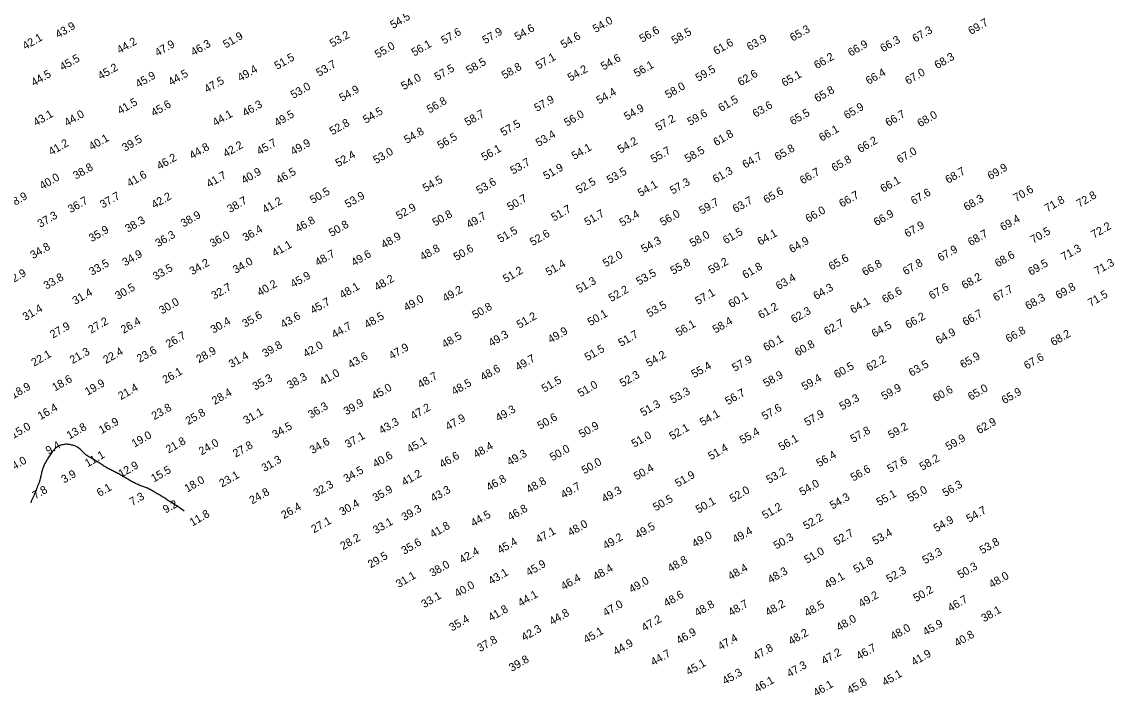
# Model space of a CAD drawing. Extents: x 3024098 to 3056816, y 418252 to 509144.
# Drawn here: x 3040293 to 3040975, y 418518 to 418939 of the extents above; entities that cross this region are included whole.
import ezdxf

# ---------------------------------------------------------------- set-up
doc = ezdxf.new("R2010")
doc.units = 0
doc.layers.add('V-CHAN-CONT-EL10', color=7, linetype='Continuous')
doc.layers.add('V-TOPO-SOUN-0911', color=7, linetype='Continuous')

msp = doc.modelspace()

# ---------------------------------------------------------------- linework, layer by layer
at = {"layer": 'V-CHAN-CONT-EL10'}
msp.add_lwpolyline([(3040394.7, 418633.25), (3040393.72, 418634.04), (3040392.72, 418634.78), (3040391.73, 418635.48), (3040390.74, 418636.14), (3040389.78, 418636.76), (3040388.85, 418637.35), (3040387.96, 418637.9), (3040387.13, 418638.42), (3040386.36, 418638.91), (3040385.65, 418639.38), (3040384.99, 418639.82), (3040384.36, 418640.24), (3040383.76, 418640.65), (3040383.18, 418641.04), (3040382.6, 418641.41), (3040382.02, 418641.78), (3040381.43, 418642.14), (3040380.83, 418642.5), (3040380.22, 418642.85), (3040379.61, 418643.19), (3040379.01, 418643.54), (3040378.41, 418643.88), (3040377.82, 418644.21), (3040377.25, 418644.55), (3040376.69, 418644.88), (3040376.15, 418645.22), (3040375.63, 418645.54), (3040375.1, 418645.87), (3040374.58, 418646.18), (3040374.05, 418646.48), (3040373.52, 418646.78), (3040372.97, 418647.06), (3040372.41, 418647.33), (3040371.83, 418647.58), (3040371.24, 418647.82), (3040370.64, 418648.06), (3040370.04, 418648.29), (3040369.44, 418648.51), (3040368.84, 418648.73), (3040368.24, 418648.95), (3040367.65, 418649.17), (3040367.07, 418649.4), (3040366.5, 418649.63), (3040365.93, 418649.87), (3040365.35, 418650.12), (3040364.79, 418650.38), (3040364.21, 418650.64), (3040363.64, 418650.92), (3040363.06, 418651.22), (3040362.48, 418651.52), (3040361.89, 418651.84), (3040361.3, 418652.17), (3040360.7, 418652.52), (3040360.1, 418652.87), (3040359.49, 418653.23), (3040358.87, 418653.6), (3040358.25, 418653.97), (3040357.62, 418654.35), (3040356.98, 418654.73), (3040356.35, 418655.11), (3040355.71, 418655.49), (3040355.08, 418655.86), (3040354.45, 418656.22), (3040353.83, 418656.56), (3040353.21, 418656.9), (3040352.6, 418657.22), (3040351.99, 418657.53), (3040351.38, 418657.84), (3040350.77, 418658.14), (3040350.17, 418658.44), (3040349.56, 418658.74), (3040348.95, 418659.05), (3040348.34, 418659.36), (3040347.72, 418659.69), (3040347.1, 418660.02), (3040346.48, 418660.36), (3040345.86, 418660.72), (3040345.24, 418661.08), (3040344.62, 418661.46), (3040344.01, 418661.85), (3040343.39, 418662.26), (3040342.77, 418662.68), (3040342.15, 418663.11), (3040341.53, 418663.54), (3040340.89, 418663.97), (3040340.23, 418664.4), (3040339.56, 418664.82), (3040338.87, 418665.23), (3040338.15, 418665.63), (3040337.42, 418666.03), (3040336.69, 418666.42), (3040335.95, 418666.81), (3040335.23, 418667.21), (3040334.54, 418667.62), (3040333.87, 418668.06), (3040333.25, 418668.52), (3040332.67, 418669.01), (3040332.14, 418669.51), (3040331.63, 418670.04), (3040331.15, 418670.56), (3040330.68, 418671.07), (3040330.21, 418671.57), (3040329.72, 418672.04), (3040329.22, 418672.47), (3040328.69, 418672.86), (3040328.13, 418673.2), (3040327.54, 418673.51), (3040326.95, 418673.78), (3040326.34, 418674.01), (3040325.72, 418674.22), (3040325.1, 418674.4), (3040324.48, 418674.56), (3040323.86, 418674.7), (3040323.25, 418674.82), (3040322.65, 418674.92), (3040322.04, 418674.98), (3040321.43, 418675.02), (3040320.81, 418675.03), (3040320.2, 418674.99), (3040319.57, 418674.92), (3040318.94, 418674.8), (3040318.3, 418674.64), (3040317.66, 418674.44), (3040317.03, 418674.2), (3040316.41, 418673.92), (3040315.81, 418673.6), (3040315.24, 418673.24), (3040314.69, 418672.84), (3040314.17, 418672.41), (3040313.69, 418671.95), (3040313.23, 418671.45), (3040312.78, 418670.92), (3040312.35, 418670.37), (3040311.92, 418669.79), (3040311.5, 418669.18), (3040311.06, 418668.55), (3040310.62, 418667.91), (3040310.18, 418667.25), (3040309.74, 418666.57), (3040309.3, 418665.88), (3040308.87, 418665.18), (3040308.46, 418664.47), (3040308.06, 418663.76), (3040307.7, 418663.04), (3040307.36, 418662.32), (3040307.06, 418661.6), (3040306.77, 418660.88), (3040306.52, 418660.17), (3040306.29, 418659.46), (3040306.07, 418658.76), (3040305.88, 418658.07), (3040305.69, 418657.39), (3040305.52, 418656.72), (3040305.36, 418656.06), (3040305.21, 418655.41), (3040305.04, 418654.75), (3040304.88, 418654.08), (3040304.7, 418653.4), (3040304.5, 418652.71), (3040304.29, 418651.98), (3040304.05, 418651.23), (3040303.78, 418650.45), (3040303.49, 418649.65), (3040303.19, 418648.83), (3040302.87, 418648), (3040302.53, 418647.16), (3040302.18, 418646.3), (3040301.83, 418645.45), (3040301.46, 418644.59), (3040301.09, 418643.74), (3040300.72, 418642.88), (3040300.35, 418642.03), (3040299.97, 418641.17), (3040299.59, 418640.32), (3040299.22, 418639.46), (3040298.85, 418638.6)], dxfattribs=at)

# ---------------------------------------------------------------- texts
at = {"layer": 'V-TOPO-SOUN-0911'}
for s, p in [('54.5 ', (3040525.1, 418934.19)), ('54.0 ', (3040651.57, 418931.7)), ('69.7 ', (3040886.03, 418930.45)), ('43.9 ', (3040315.98, 418928.29)), ('57.6 ', (3040556.96, 418924.55)), ('57.9 ', (3040582.65, 418924.74)), ('54.6 ', (3040602.73, 418926.88)), ('56.6 ', (3040680.71, 418925.6)), ('58.5 ', (3040700.78, 418924.58)), ('65.3 ', (3040774.74, 418926.29)), ('67.3 ', (3040851.19, 418925.73)), ('42.1 ', (3040295.46, 418921.08)), ('44.2 ', (3040354.37, 418918.61)), ('47.9 ', (3040378.09, 418916.94)), ('46.3 ', (3040400.56, 418917.2)), ('51.9 ', (3040420.68, 418922.05)), ('53.2 ', (3040487.31, 418922.71)), ('56.1 ', (3040538.37, 418917.02)), ('54.6 ', (3040631.53, 418921.93)), ('61.6 ', (3040726.84, 418917.89)), ('63.9 ', (3040747.78, 418920.55)), ('66.9 ', (3040810.9, 418916.97)), ('66.3 ', (3040831.08, 418919.63)), ('55.0 ', (3040515.48, 418915.85)), ('45.5 ', (3040318.73, 418908.01)), ('51.5 ', (3040452.75, 418908.7)), ('53.7 ', (3040478.88, 418904.4)), ('58.5 ', (3040572.5, 418905.88)), ('57.1 ', (3040615.97, 418908.88)), ('54.6 ', (3040656.63, 418908.31)), ('56.1 ', (3040677.25, 418904.02)), ('66.2 ', (3040789.77, 418909.06)), ('68.3 ', (3040864.93, 418909.09)), ('44.5 ', (3040300.85, 418898.3)), ('45.2 ', (3040342.56, 418902.4)), ('45.9 ', (3040366.08, 418897.38)), ('44.5 ', (3040386.48, 418898.6)), ('49.4 ', (3040429.76, 418901.29)), ('57.5 ', (3040552.69, 418901.84)), ('58.8 ', (3040594.66, 418902.8)), ('54.2 ', (3040635.9, 418901.35)), ('59.5 ', (3040715.74, 418901.25)), ('62.6 ', (3040742.1, 418898.47)), ('65.1 ', (3040769.48, 418898.05)), ('66.4 ', (3040822.05, 418899.32)), ('67.0 ', (3040846.61, 418899.32)), ('47.5 ', (3040408.92, 418894.13)), ('53.0 ', (3040462.85, 418890.56)), ('54.0 ', (3040531.91, 418896)), ('58.0 ', (3040696.81, 418890.69)), ('54.9 ', (3040493.28, 418888.72)), ('54.4 ', (3040653.78, 418887.11)), ('61.5 ', (3040729.92, 418882.42)), ('65.8 ', (3040789.97, 418888.33)), ('41.5 ', (3040354.75, 418880.75)), ('45.6 ', (3040375.73, 418879.44)), ('46.3 ', (3040432.75, 418879.4)), ('56.8 ', (3040547.94, 418881.47)), ('57.9 ', (3040615.03, 418882.45)), ('54.9 ', (3040671.1, 418877.04)), ('63.6 ', (3040751.38, 418878.85)), ('65.9 ', (3040808.37, 418877.8)), ('43.1 ', (3040302.12, 418873.35)), ('44.0 ', (3040321.51, 418873.27)), ('44.1 ', (3040414.16, 418873.32)), ('49.5 ', (3040452.65, 418873.17)), ('54.5 ', (3040508.07, 418875.07)), ('58.7 ', (3040571.5, 418873.5)), ('56.0 ', (3040633.68, 418873.23)), ('57.2 ', (3040690.69, 418870.45)), ('59.6 ', (3040710.63, 418873.8)), ('65.5 ', (3040774.64, 418874.09)), ('66.7 ', (3040834.29, 418873.2)), ('68.0 ', (3040854.22, 418872.81)), ('52.8 ', (3040487.21, 418867.82)), ('54.8 ', (3040533.7, 418862.51)), ('57.5 ', (3040593.99, 418867.2)), ('66.1 ', (3040792.84, 418863.9)), ('40.1 ', (3040336.93, 418858.32)), ('39.5 ', (3040357.67, 418857.59)), ('45.7 ', (3040441.71, 418855.42)), ('49.9 ', (3040462.83, 418855.26)), ('56.5 ', (3040554.46, 418859.06)), ('53.4 ', (3040615.92, 418860.64)), ('54.2 ', (3040667.13, 418856.44)), ('61.8 ', (3040726.88, 418860.97)), ('66.2 ', (3040816.87, 418856.77)), ('41.2 ', (3040311.75, 418855.13)), ('44.8 ', (3040399.65, 418852.76)), ('42.2 ', (3040420.71, 418853.94)), ('53.0 ', (3040514.49, 418849.87)), ('56.1 ', (3040581.98, 418851.73)), ('54.1 ', (3040638.34, 418852.48)), ('55.7 ', (3040687.77, 418850.43)), ('58.5 ', (3040708.95, 418850.7)), ('65.8 ', (3040765.2, 418851.91)), ('67.0 ', (3040841.43, 418850.14)), ('46.2 ', (3040379.27, 418846.14)), ('52.4 ', (3040490.89, 418847.97)), ('53.7 ', (3040600.04, 418843.31)), ('64.7 ', (3040744.95, 418847.02)), ('65.8 ', (3040800.66, 418845.05)), ('38.8 ', (3040327.04, 418840.16)), ('41.6 ', (3040360.6, 418835.41)), ('41.7 ', (3040410.31, 418835.05)), ('40.9 ', (3040432.09, 418837.31)), ('46.5 ', (3040453.8, 418837.31)), ('51.9 ', (3040620.68, 418839.97)), ('53.5 ', (3040660.33, 418837.51)), ('61.3 ', (3040726.52, 418837.9)), ('66.7 ', (3040780.88, 418837.18)), ('68.7 ', (3040871.73, 418837.57)), ('69.9 ', (3040898.07, 418839.94)), ('40.0 ', (3040306.09, 418833.8)), ('54.5 ', (3040545.34, 418832.36)), ('53.6 ', (3040578.81, 418830.95)), ('52.5 ', (3040641.07, 418831.11)), ('54.1 ', (3040679.65, 418829.35)), ('57.3 ', (3040699.74, 418830.88)), ('66.1 ', (3040831.22, 418832.01)), ('38.9 ', (3040286.03, 418822.05)), ('37.7 ', (3040343.84, 418822.15)), ('42.2 ', (3040375.99, 418821.96)), ('50.5 ', (3040474.96, 418825.01)), ('53.9 ', (3040496.73, 418822.38)), ('65.6 ', (3040758.17, 418825.18)), ('66.7 ', (3040805.39, 418822.74)), ('67.6 ', (3040850.2, 418824.39)), ('70.6 ', (3040914.28, 418826.29)), ('72.8 ', (3040953.68, 418822.68)), ('36.7 ', (3040323.79, 418819.23)), ('38.7 ', (3040423.27, 418819.3)), ('41.2 ', (3040445.12, 418819)), ('52.9 ', (3040528.75, 418815.1)), ('50.7 ', (3040598.07, 418820.64)), ('51.7 ', (3040625.6, 418814.02)), ('59.7 ', (3040717.92, 418818.31)), ('63.7 ', (3040738.92, 418819.33)), ('68.3 ', (3040883.21, 418820.55)), ('71.8 ', (3040933.73, 418819.76)), ('37.3 ', (3040304.83, 418810.08)), ('38.9 ', (3040394.3, 418810.34)), ('50.8 ', (3040551.42, 418810.9)), ('49.7 ', (3040572.64, 418809.65)), ('51.7 ', (3040646.33, 418811.23)), ('53.4 ', (3040668.18, 418810.8)), ('56.0 ', (3040693.53, 418811.06)), ('66.0 ', (3040784.41, 418813.26)), ('66.9 ', (3040827.04, 418811.1)), ('69.4 ', (3040905.98, 418807.98)), ('35.9 ', (3040336.92, 418801.12)), ('38.3 ', (3040359.52, 418807.03)), ('36.4 ', (3040432.91, 418801.48)), ('46.8 ', (3040465.72, 418807)), ('50.8 ', (3040486.72, 418804.4)), ('51.5 ', (3040592.09, 418800.63)), ('67.9 ', (3040846.23, 418803.98)), ('72.2 ', (3040962.8, 418803.35)), ('36.3 ', (3040378.39, 418797.97)), ('36.0 ', (3040412.46, 418797.87)), ('48.9 ', (3040519.36, 418797.02)), ('52.6 ', (3040612.31, 418798.67)), ('54.3 ', (3040681.83, 418794.36)), ('58.0 ', (3040712.1, 418797.97)), ('61.5 ', (3040732.84, 418799.81)), ('64.1 ', (3040754.32, 418798.91)), ('64.9 ', (3040774.15, 418794.17)), ('68.7 ', (3040885.8, 418798.66)), ('70.5 ', (3040924.93, 418800.2)), ('34.8 ', (3040300.3, 418790.53)), ('41.1 ', (3040451.27, 418791.82)), ('48.8 ', (3040543.64, 418789.48)), ('50.6 ', (3040564.64, 418789.38)), ('67.9 ', (3040866.94, 418788.92)), ('71.3 ', (3040944.1, 418789.48)), ('33.5 ', (3040337.07, 418780.16)), ('34.9 ', (3040357.82, 418786.03)), ('34.2 ', (3040399.74, 418780.49)), ('34.0 ', (3040426.8, 418781.34)), ('48.7 ', (3040478.12, 418786.06)), ('49.6 ', (3040500.76, 418785.94)), ('52.0 ', (3040657.86, 418785.44)), ('55.8 ', (3040700.04, 418780.78)), ('59.2 ', (3040723.69, 418781.14)), ('65.6 ', (3040798.89, 418783.44)), ('67.8 ', (3040845.18, 418780.42)), ('68.6 ', (3040902.66, 418785.38)), ('69.5 ', (3040923.42, 418780.16)), ('71.3 ', (3040964.77, 418780.58)), ('32.9 ', (3040285.31, 418774.09)), ('33.5 ', (3040376.87, 418777.24)), ('51.2 ', (3040595.51, 418775.66)), ('51.4 ', (3040622.15, 418779.96)), ('53.5 ', (3040678.74, 418774.12)), ('61.8 ', (3040744.99, 418778.16)), ('66.8 ', (3040819.72, 418779.96)), ('33.8 ', (3040308.67, 418771.5)), ('40.2 ', (3040441.94, 418767.26)), ('45.9 ', (3040462.83, 418772.51)), ('48.2 ', (3040515.07, 418770.58)), ('51.3 ', (3040641.18, 418769.17)), ('63.4 ', (3040765.89, 418771.23)), ('68.2 ', (3040881.93, 418771.66)), ('31.4 ', (3040326.65, 418762.02)), ('30.5 ', (3040353.28, 418765.1)), ('32.7 ', (3040413.43, 418765.26)), ('48.1 ', (3040493.46, 418765.7)), ('49.2 ', (3040557.78, 418763.66)), ('52.2 ', (3040661.42, 418763.75)), ('57.1 ', (3040715.51, 418761.87)), ('60.1 ', (3040736.24, 418759.96)), ('64.3 ', (3040789.28, 418765.03)), ('66.6 ', (3040832.22, 418762.87)), ('67.6 ', (3040861.49, 418765.24)), ('67.7 ', (3040901.52, 418764.02)), ('69.8 ', (3040940.59, 418765.43)), ('71.5 ', (3040960.76, 418760.77)), ('30.0 ', (3040380.77, 418756.04)), ('45.7 ', (3040475.11, 418756.14)), ('49.0 ', (3040533.52, 418757.91)), ('50.8 ', (3040576.25, 418753.09)), ('53.5 ', (3040685.23, 418754.17)), ('61.2 ', (3040754.83, 418753.06)), ('64.1 ', (3040812.32, 418756.49)), ('68.3 ', (3040921.66, 418758.77)), ('31.4 ', (3040295.55, 418751.98)), ('35.6 ', (3040432.68, 418747.75)), ('43.6 ', (3040456.63, 418747.29)), ('48.5 ', (3040508.82, 418747.19)), ('51.2 ', (3040604.04, 418747.15)), ('50.1 ', (3040648.35, 418748.74)), ('62.3 ', (3040775.33, 418750.47)), ('66.2 ', (3040846.76, 418747.05)), ('66.7 ', (3040882.49, 418748.76)), ('27.9 ', (3040312.67, 418740.95)), ('27.2 ', (3040336.59, 418744)), ('26.4 ', (3040356.86, 418743.97)), ('30.4 ', (3040412.93, 418744.04)), ('44.7 ', (3040488.52, 418740.99)), ('56.1 ', (3040703.37, 418742.25)), ('58.4 ', (3040726.43, 418744.11)), ('62.7 ', (3040796, 418742.82)), ('64.5 ', (3040825.75, 418741.58)), ('26.7 ', (3040384.92, 418735.01)), ('48.5 ', (3040557.35, 418734.88)), ('49.3 ', (3040586.46, 418735.77)), ('49.9 ', (3040623.5, 418737.9)), ('51.7 ', (3040667.53, 418735.8)), ('60.1 ', (3040758.06, 418732.93)), ('64.9 ', (3040865.69, 418737.21)), ('66.8 ', (3040909.42, 418738.29)), ('68.2 ', (3040937.47, 418736.2)), ('23.6 ', (3040366.84, 418725.87)), ('39.8 ', (3040445.18, 418729.17)), ('42.0 ', (3040470.69, 418729.04)), ('47.9 ', (3040524.22, 418727.73)), ('51.5 ', (3040646.49, 418726.84)), ('60.8 ', (3040777.7, 418729.76)), ('22.1 ', (3040300.97, 418723.45)), ('21.3 ', (3040324.97, 418725.04)), ('22.4 ', (3040345.84, 418725.11)), ('28.9 ', (3040403.94, 418725.57)), ('31.4 ', (3040424.25, 418722.55)), ('43.6 ', (3040498.69, 418722.22)), ('49.7 ', (3040603.12, 418720.68)), ('54.2 ', (3040684.85, 418723.1)), ('57.9 ', (3040738.59, 418720.25)), ('62.2 ', (3040822.35, 418720.35)), ('65.9 ', (3040880.98, 418722.22)), ('67.6 ', (3040920.84, 418721.6)), ('26.1 ', (3040382.86, 418712.65)), ('48.6 ', (3040581.37, 418714.45)), ('55.4 ', (3040713.16, 418716.28)), ('60.5 ', (3040802.26, 418715.99)), ('63.5 ', (3040848.88, 418717.17)), ('18.6 ', (3040314.01, 418707.95)), ('19.9 ', (3040334.42, 418705.32)), ('35.3 ', (3040439.11, 418708.54)), ('38.3 ', (3040460.67, 418709.33)), ('41.0 ', (3040481.03, 418711.65)), ('48.7 ', (3040542.2, 418709.75)), ('48.5 ', (3040563.38, 418705.49)), ('51.5 ', (3040619.58, 418707.26)), ('52.3 ', (3040668.41, 418710.6)), ('58.9 ', (3040758.01, 418710.54)), ('59.4 ', (3040781.99, 418708.5)), ('18.9 ', (3040288.06, 418703.22)), ('21.4 ', (3040355.19, 418702.57)), ('28.4 ', (3040413.75, 418699.55)), ('45.0 ', (3040513.57, 418702.6)), ('51.0 ', (3040642.18, 418704.3)), ('53.3 ', (3040699.88, 418700.27)), ('56.7 ', (3040734.26, 418699.35)), ('59.9 ', (3040831.76, 418702.47)), ('60.6 ', (3040864.01, 418701.33)), ('65.0 ', (3040885.85, 418702.2)), ('65.9 ', (3040906.86, 418699.97)), ('39.9 ', (3040495.97, 418693.08)), ('51.3 ', (3040681.27, 418692.3)), ('59.3 ', (3040805.58, 418696.1)), ('16.4 ', (3040304.99, 418690.1)), ('23.8 ', (3040376.09, 418690.1)), ('25.8 ', (3040397.25, 418686.98)), ('31.1 ', (3040433.36, 418687.39)), ('36.3 ', (3040473.79, 418690.99)), ('47.2 ', (3040537.8, 418690.16)), ('49.3 ', (3040590.92, 418689.02)), ('54.1 ', (3040718.43, 418686.24)), ('57.6 ', (3040757.09, 418689.94)), ('57.9 ', (3040783.63, 418686.2)), ('15.0 ', (3040288.05, 418678.32)), ('13.8 ', (3040323.04, 418677.99)), ('16.9 ', (3040343.15, 418681.31)), ('34.5 ', (3040451.41, 418678.49)), ('43.3 ', (3040518.05, 418681.18)), ('47.9 ', (3040559.59, 418683.57)), ('50.6 ', (3040616.97, 418684.07)), ('50.9 ', (3040642.92, 418678.81)), ('59.2 ', (3040835.93, 418678.29)), ('62.9 ', (3040891.11, 418681.27)), ('19.0 ', (3040363.61, 418672.91)), ('37.1 ', (3040496.84, 418672.5)), ('51.0 ', (3040675.75, 418672.87)), ('52.1 ', (3040699.37, 418677.55)), ('55.4 ', (3040743.25, 418675.04)), ('57.8 ', (3040812.44, 418675.86)), ('59.9 ', (3040871.89, 418671.07)), ('9.4', (3040309.95, 418668.49)), ('21.8 ', (3040384.92, 418669.2)), ('24.0 ', (3040405.54, 418668.08)), ('27.8 ', (3040426.84, 418666.67)), ('34.6 ', (3040474.84, 418668.85)), ('45.1 ', (3040535.49, 418669.44)), ('48.4 ', (3040576.88, 418666.18)), ('50.0 ', (3040624.76, 418664.38)), ('51.4 ', (3040723.6, 418665.03)), ('56.1 ', (3040767.54, 418670.82)), ('11.1 ', (3040334.37, 418660.62)), ('31.3 ', (3040444.72, 418657.65)), ('40.6 ', (3040514.18, 418660.25)), ('46.6 ', (3040555.81, 418660.05)), ('49.3 ', (3040597.97, 418661.42)), ('56.4 ', (3040791.18, 418660.67)), ('58.2 ', (3040855.62, 418658.47)), ('14.0 ', (3040285.52, 418657.06)), ('12.9 ', (3040355.39, 418654.08)), ('15.5 ', (3040375.78, 418651.19)), ('34.5 ', (3040495.93, 418650.99)), ('50.0 ', (3040644.61, 418656.21)), ('50.4 ', (3040677.2, 418652.47)), ('56.6 ', (3040812.6, 418651.75)), ('57.6 ', (3040835.5, 418657.17)), ('3.9', (3040319.72, 418650.51)), ('18.0 ', (3040396.64, 418644.89)), ('23.1 ', (3040418.36, 418648.02)), ('41.2 ', (3040532.26, 418648.86)), ('46.8 ', (3040585.08, 418645.68)), ('48.8 ', (3040610.05, 418644.27)), ('51.9 ', (3040702.93, 418648.1)), ('53.2 ', (3040759.88, 418650.37)), ('7.8', (3040301.75, 418640.6)), ('6.1', (3040341.85, 418642.15)), ('24.8 ', (3040437.15, 418637.44)), ('32.3 ', (3040477.14, 418642.07)), ('35.9 ', (3040514.08, 418639.08)), ('43.3 ', (3040550.3, 418638.85)), ('49.7 ', (3040631.57, 418640.95)), ('49.3 ', (3040657.16, 418638.49)), ('52.0 ', (3040737.06, 418638.56)), ('54.0 ', (3040780.57, 418642.69)), ('55.0 ', (3040847.96, 418638.75)), ('56.3 ', (3040869.89, 418642.13)), ('7.3', (3040362.28, 418636.53)), ('30.4 ', (3040493.35, 418630.32)), ('50.5 ', (3040689.17, 418633.14)), ('50.1 ', (3040715.87, 418631.75)), ('54.3 ', (3040799.61, 418634.29)), ('55.1 ', (3040828.7, 418636.34)), ('9.2', (3040383.14, 418631.71)), ('11.8 ', (3040399.84, 418623.73)), ('26.4 ', (3040457.03, 418628.26)), ('39.3 ', (3040532.16, 418627.04)), ('44.5 ', (3040575.39, 418623.3)), ('46.8 ', (3040598.37, 418627.14)), ('51.2 ', (3040757.29, 418628.12)), ('54.7 ', (3040884.91, 418626.02)), ('27.1 ', (3040475.78, 418619.44)), ('33.1 ', (3040514.29, 418618.85)), ('48.0 ', (3040635.95, 418617.46)), ('52.2 ', (3040782.98, 418621.6)), ('54.9 ', (3040864.41, 418620.05)), ('41.8 ', (3040549.88, 418616.35)), ('47.1 ', (3040615.97, 418613.08)), ('49.5 ', (3040678.01, 418615.95)), ('49.0 ', (3040713.54, 418610.41)), ('49.4 ', (3040738.82, 418613.16)), ('52.7 ', (3040802.01, 418611.75)), ('53.4 ', (3040826.12, 418612.08)), ('28.2 ', (3040493.94, 418608.9)), ('35.6 ', (3040532.06, 418606.02)), ('45.4 ', (3040591.94, 418606.44)), ('49.2 ', (3040657.88, 418609.19)), ('50.3 ', (3040764.51, 418609.29)), ('53.8 ', (3040893.05, 418606.31)), ('29.5 ', (3040511.12, 418597.55)), ('42.4 ', (3040568.15, 418600.43)), ('51.0 ', (3040783.65, 418600.43)), ('53.3 ', (3040857.32, 418600.07)), ('38.0 ', (3040549.7, 418592.13)), ('45.9 ', (3040609.82, 418592.53)), ('48.4 ', (3040651.75, 418589.87)), ('48.8 ', (3040698.33, 418595.02)), ('48.4 ', (3040735.93, 418590.1)), ('51.8 ', (3040814.31, 418594.43)), ('50.3 ', (3040879.34, 418591.05)), ('31.1 ', (3040528.66, 418585.29)), ('43.1 ', (3040586.31, 418587.23)), ('46.4 ', (3040631.63, 418583.77)), ('48.3 ', (3040760.8, 418588.03)), ('49.1 ', (3040796.35, 418584.8)), ('52.3 ', (3040834.85, 418588.49)), ('48.0 ', (3040898.94, 418585.08)), ('40.0 ', (3040565.25, 418579.34)), ('49.0 ', (3040674.2, 418582.03)), ('50.2 ', (3040851.74, 418576.48)), ('33.1 ', (3040544.51, 418572.69)), ('44.1 ', (3040604.84, 418573.51)), ('48.6 ', (3040695.84, 418573.37)), ('49.2 ', (3040817.53, 418573.04)), ('46.7 ', (3040873.23, 418570.38)), ('41.8 ', (3040586.26, 418564.34)), ('44.8 ', (3040624.38, 418561.98)), ('47.0 ', (3040657.9, 418567.39)), ('48.8 ', (3040715.13, 418567.33)), ('48.7 ', (3040736.19, 418567.59)), ('48.2 ', (3040759.32, 418567.63)), ('48.5 ', (3040783.76, 418567.13)), ('38.1 ', (3040894.15, 418563.87)), ('35.4 ', (3040561.95, 418558.14)), ('47.2 ', (3040682.09, 418558.08)), ('48.0 ', (3040803.66, 418558.27)), ('45.9 ', (3040857.75, 418555.36)), ('42.3 ', (3040606.99, 418552.04)), ('45.1 ', (3040645.76, 418550.58)), ('46.9 ', (3040703.71, 418550.01)), ('48.2 ', (3040773.73, 418549.58)), ('48.0 ', (3040837.49, 418552.6)), ('40.8 ', (3040877.3, 418548.47)), ('37.8 ', (3040579.44, 418545.25)), ('44.9 ', (3040664.28, 418543.15)), ('47.4 ', (3040729.67, 418546.3)), ('44.7 ', (3040687.77, 418536.56)), ('47.8 ', (3040751.71, 418540.1)), ('47.2 ', (3040794.33, 418537.38)), ('46.7 ', (3040816.08, 418540.23)), ('41.9 ', (3040850.4, 418536.56)), ('39.8 ', (3040599.28, 418532.98)), ('45.1 ', (3040709.77, 418530.63)), ('47.3 ', (3040772.74, 418529.4)), ('45.3 ', (3040732.42, 418524.78)), ('45.1 ', (3040832.24, 418523.97)), ('46.1 ', (3040752.38, 418519.94)), ('46.1 ', (3040789.23, 418517.41)), ('45.8 ', (3040810.34, 418518.81))]:
    msp.add_text(s, height=5, rotation=30, dxfattribs=at).set_placement(p)

doc.saveas('drawing.dxf')
